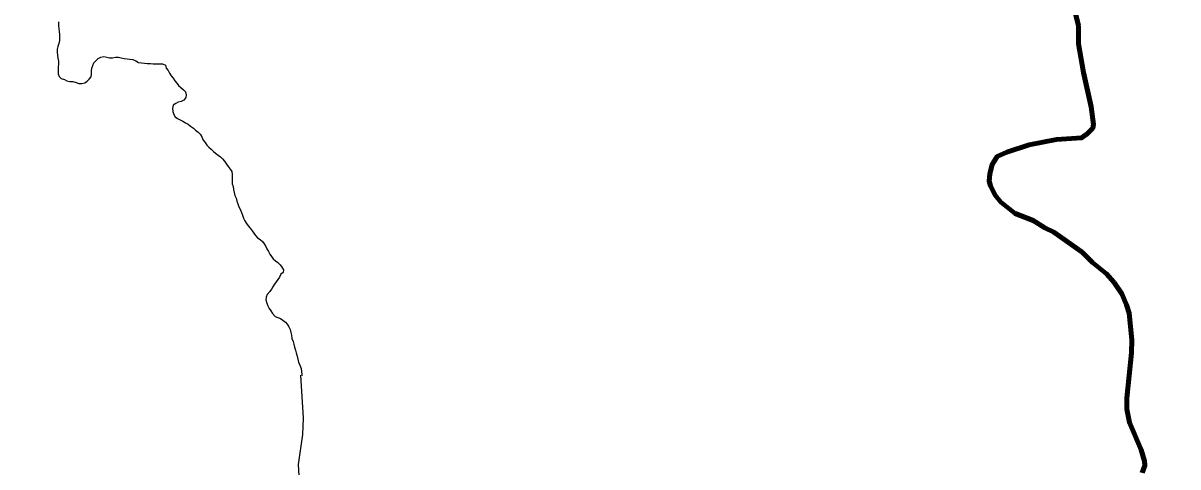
# Model space of a CAD drawing. Extents: x -1643653 to 4543381, y 1624270 to 13878484.
# Drawn here: x 733703 to 738800, y 8957956 to 8959914 of the extents above; entities that cross this region are included whole.
import ezdxf

# ---------------------------------------------------------------- set-up
doc = ezdxf.new("R2010")
doc.units = 0
doc.header["$LTSCALE"] = 200
for name, color, linetype, lineweight in [('24', 7, 'Continuous', 25), ('28', 7, 'Continuous', 53), ('53', 7, 'Continuous', 106), ('60', 7, 'Continuous', 13), ('9', 7, 'Continuous', 90)]:
    doc.layers.add(name, color=color, linetype=linetype, lineweight=lineweight)

msp = doc.modelspace()

# ---------------------------------------------------------------- linework, layer by layer
at = {"layer": '24', "lineweight": 53}
for points in [[(738241.8, 8960382.7), (738247.4, 8960259.4), (738263.5, 8960199.7), (738292.1, 8960130.8), (738340.4, 8959985), (738360.6, 8959903.9)], [(738360.8, 8959903.9), (738360.7, 8959903.7), (738361.7, 8959822), (738382.9, 8959696.5), (738416.4, 8959545.4), (738427.2, 8959466.2), (738423.7, 8959450.8), (738399.7, 8959425), (738374.6, 8959407.4), (738264.3, 8959400.5), (738143.3, 8959377.2), (738045, 8959345.3), (738001.8, 8959325.2), (737980.5, 8959290.7), (737969.3, 8959249.8), (737966.1, 8959217.4), (737972.2, 8959196.6), (737993.9, 8959155.2), (738018.3, 8959124.6), (738081.2, 8959074), (738160.4, 8959043.4), (738212.7, 8959010.5), (738252.1, 8958991.6), (738377.8, 8958902.9), (738423, 8958858.3), (738484.8, 8958807.8), (738518.2, 8958769.8)], [(738518.2, 8958769.8), (738553, 8958719.1), (738573.4, 8958671.6), (738584.2, 8958634.2), (738596.5, 8958516.6), (738595.5, 8958459.5), (738573.8, 8958260.1), (738574.3, 8958210.6), (738586, 8958151.5), (738636.9, 8958031.2), (738652.7, 8957981.1), (738654.3, 8957961.8), (738641.6, 8957929.6)]]:
    msp.add_lwpolyline(points, dxfattribs=at)
at = {"layer": '24'}
for points in [[(733859.7, 8959919.4), (733860.2, 8959902.9), (733860.7, 8959889.6), (733862.5, 8959876.9), (733863.4, 8959864), (733863.7, 8959849.9), (733863.4, 8959837), (733861.1, 8959823.5), (733857.2, 8959810.9), (733854.1, 8959798.5), (733853.8, 8959785.2), (733855, 8959772.4), (733857, 8959759.4), (733858.9, 8959746.8), (733859, 8959733.6), (733858.7, 8959720.9), (733857.8, 8959703.4), (733857.6, 8959690.8), (733863, 8959679), (733871.7, 8959669.4), (733885.4, 8959664.8), (733896.9, 8959659), (733910.2, 8959656.5), (733923.4, 8959656), (733936.8, 8959652.6), (733949.7, 8959648), (733962.9, 8959647.2), (733975.6, 8959651.2), (733986.2, 8959658), (733994.9, 8959667), (734003.2, 8959676.8), (734005.4, 8959690), (734005.2, 8959702.8), (734006, 8959715.4), (734010.5, 8959727.8), (734016, 8959739.1), (734025.6, 8959748.8), (734034.4, 8959758.2), (734046.6, 8959764.4), (734059.1, 8959766.7), (734072.5, 8959763.4), (734085.2, 8959761.1), (734098.3, 8959761.5), (734111, 8959764.2), (734124.5, 8959764.4), (734136.4, 8959760.3), (734149.3, 8959757.9), (734162.2, 8959757), (734174.9, 8959755.6), (734187.2, 8959752.9), (734200.8, 8959747), (734212.5, 8959740.7), (734225.9, 8959738.8), (734238.5, 8959737.8), (734251.4, 8959736.5), (734265.3, 8959735.4), (734278, 8959735.1), (734291.5, 8959734.8), (734305.5, 8959734.6), (734319, 8959734.3), (734331.1, 8959729), (734335, 8959715.4), (734342.8, 8959704.5), (734350, 8959693), (734357.1, 8959681.8), (734365.1, 8959671.5), (734373.2, 8959659.9), (734381.5, 8959649.9), (734389.5, 8959638.6), (734399.3, 8959630), (734410.7, 8959620.2), (734420.1, 8959610.5), (734423.1, 8959597.8), (734421.3, 8959585.3), (734412.2, 8959574.8), (734400.8, 8959568.8), (734388.1, 8959565.2), (734377, 8959559.1), (734365.5, 8959551.4), (734363.3, 8959537.6), (734364.5, 8959523.6), (734368.1, 8959511.4), (734373.9, 8959500.1), (734384.8, 8959493.7), (734396.7, 8959487.8), (734408.5, 8959481), (734420.4, 8959474), (734431.6, 8959467.6)], [(734431.6, 8959467.6), (734442.2, 8959459.5), (734454.6, 8959451), (734464.8, 8959442.5), (734475.5, 8959433.5), (734485.1, 8959423.8), (734492, 8959411.7), (734498.5, 8959397.6), (734506.2, 8959386.8), (734514.6, 8959376.3), (734523.2, 8959366.7), (734533.2, 8959357.8), (734543.6, 8959348.3), (734552.9, 8959339.8), (734563.9, 8959331.8), (734574, 8959323.8), (734582.8, 8959314.8), (734592.3, 8959305), (734600.5, 8959291.5), (734608, 8959280.9), (734617.5, 8959269.6), (734624.7, 8959258.8), (734626.1, 8959245.7), (734626, 8959232.8), (734625.7, 8959218), (734626.1, 8959205.1), (734630.5, 8959193), (734632.5, 8959180.1), (734634.7, 8959167), (734637.9, 8959154.3), (734643.1, 8959141.8), (734646.8, 8959129.1), (734650.6, 8959116.5), (734655, 8959103.9), (734660.9, 8959092.6), (734667.1, 8959078.1), (734671.8, 8959066.3), (734676.4, 8959053.3), (734682.5, 8959041.6), (734688.8, 8959030.1), (734696.8, 8959019.8), (734705.8, 8959008.9), (734713.8, 8958998), (734721.6, 8958987.3), (734729.5, 8958976.4), (734737.8, 8958967), (734749.1, 8958959.3), (734759.3, 8958951.2), (734767.1, 8958940.8), (734774, 8958929.3), (734779.5, 8958917.7), (734786.1, 8958906.2), (734792.6, 8958894.8), (734799.4, 8958883.8), (734806.8, 8958873.7), (734816.8, 8958866), (734827.6, 8958858), (734837.4, 8958847.7), (734845.6, 8958838), (734853, 8958826), (734851.7, 8958813.5), (734841, 8958806.3), (734834.3, 8958793.6), (734826.8, 8958783.2), (734819.6, 8958772.8), (734812.1, 8958761.7), (734805.2, 8958751.1), (734799.5, 8958740), (734791.5, 8958729.7), (734781.1, 8958717.5), (734775.6, 8958705.8), (734774.8, 8958692.8), (734778.6, 8958679.1), (734783.7, 8958666.9), (734789.7, 8958655.6), (734797.2, 8958644.2), (734804.6, 8958632.4), (734815.2, 8958620.2), (734827.2, 8958615.9), (734839.7, 8958611.5), (734850.3, 8958604.2), (734860.7, 8958595.4), (734868.5, 8958585.5), (734875.6, 8958573.9), (734881.5, 8958562.3), (734884.5, 8958549.8), (734887.6, 8958536.7), (734889.9, 8958522.8), (734894.7, 8958509.9), (734898.2, 8958497.2), (734901.8, 8958484), (734905, 8958471.2), (734908.4, 8958459.1), (734912.4, 8958444.8), (734915.5, 8958432.2), (734918.6, 8958417.7), (734924.1, 8958405.6), (734930.5, 8958390.5), (734931.8, 8958377.5), (734933, 8958364.6), (734934.6, 8958360.2)], [(734927.5, 8958360.3), (734939, 8958171.4), (734935.7, 8958098.7), (734916.8, 8957966.9), (734921.7, 8957891.6)]]:
    msp.add_lwpolyline(points, dxfattribs=at)
at = {"layer": '28'}
for points in [[(738360.6, 8959903.9), (738340.4, 8959985), (738292.1, 8960130.8), (738263.5, 8960199.7), (738247.4, 8960259.4), (738241.8, 8960382.7)], [(738241.8, 8960382.7), (738247.4, 8960259.4), (738263.5, 8960199.7), (738292.1, 8960130.8), (738340.4, 8959985), (738360.6, 8959903.9), (738360.8, 8959903.9)], [(738518.2, 8958769.8), (738484.8, 8958807.8), (738423, 8958858.3), (738377.8, 8958902.9), (738252.1, 8958991.6), (738212.7, 8959010.5), (738160.4, 8959043.4), (738081.2, 8959074), (738018.3, 8959124.6), (737993.9, 8959155.2), (737972.2, 8959196.6), (737966.1, 8959217.4), (737969.3, 8959249.8), (737980.5, 8959290.7), (738001.8, 8959325.2), (738045, 8959345.3), (738143.3, 8959377.2), (738264.3, 8959400.5), (738374.6, 8959407.4), (738399.7, 8959425), (738423.7, 8959450.8), (738427.2, 8959466.2), (738416.4, 8959545.4), (738382.9, 8959696.5), (738361.7, 8959822), (738360.7, 8959903.7), (738360.8, 8959903.9), (738360.6, 8959903.9)], [(738360.8, 8959903.9), (738360.7, 8959903.7), (738361.7, 8959822), (738382.9, 8959696.5), (738416.4, 8959545.4), (738427.2, 8959466.2), (738423.7, 8959450.8), (738399.7, 8959425), (738374.6, 8959407.4), (738264.3, 8959400.5), (738143.3, 8959377.2), (738045, 8959345.3), (738001.8, 8959325.2), (737980.5, 8959290.7), (737969.3, 8959249.8), (737966.1, 8959217.4), (737972.2, 8959196.6), (737993.9, 8959155.2), (738018.3, 8959124.6), (738081.2, 8959074), (738160.4, 8959043.4), (738212.7, 8959010.5), (738252.1, 8958991.6), (738377.8, 8958902.9), (738423, 8958858.3), (738484.8, 8958807.8), (738518.2, 8958769.8)], [(738641.6, 8957929.6), (738654.3, 8957961.8), (738652.7, 8957981.1), (738636.9, 8958031.2), (738586, 8958151.5), (738574.3, 8958210.6), (738573.8, 8958260.1), (738595.5, 8958459.5), (738596.5, 8958516.6), (738584.2, 8958634.2), (738573.4, 8958671.6), (738553, 8958719.1), (738518.2, 8958769.8)], [(738518.2, 8958769.8), (738553, 8958719.1), (738573.4, 8958671.6), (738584.2, 8958634.2), (738596.5, 8958516.6), (738595.5, 8958459.5), (738573.8, 8958260.1), (738574.3, 8958210.6), (738586, 8958151.5), (738636.9, 8958031.2), (738652.7, 8957981.1), (738654.3, 8957961.8), (738641.6, 8957929.6)]]:
    msp.add_lwpolyline(points, dxfattribs=at)
at = {"layer": '53'}
for points in [[(738241.8, 8960382.7), (738247.4, 8960259.4), (738263.5, 8960199.7), (738292.1, 8960130.8), (738340.4, 8959985), (738360.6, 8959903.9)], [(738360.8, 8959903.9), (738360.7, 8959903.7), (738361.7, 8959822), (738382.9, 8959696.5), (738416.4, 8959545.4), (738427.2, 8959466.2), (738423.7, 8959450.8), (738399.7, 8959425), (738374.6, 8959407.4), (738264.3, 8959400.5), (738143.3, 8959377.2), (738045, 8959345.3), (738001.8, 8959325.2), (737980.5, 8959290.7), (737969.3, 8959249.8), (737966.1, 8959217.4), (737972.2, 8959196.6), (737993.9, 8959155.2), (738018.3, 8959124.6), (738081.2, 8959074), (738160.4, 8959043.4), (738212.7, 8959010.5), (738252.1, 8958991.6), (738377.8, 8958902.9), (738423, 8958858.3), (738484.8, 8958807.8), (738518.2, 8958769.8)], [(738360.8, 8959903.9), (738360.7, 8959903.7), (738361.7, 8959822), (738382.9, 8959696.5), (738416.4, 8959545.4), (738427.2, 8959466.2), (738423.7, 8959450.8), (738399.7, 8959425), (738374.6, 8959407.4), (738264.3, 8959400.5), (738143.3, 8959377.2), (738045, 8959345.3), (738001.8, 8959325.2), (737980.5, 8959290.7), (737969.3, 8959249.8), (737966.1, 8959217.4), (737972.2, 8959196.6), (737993.9, 8959155.2), (738018.3, 8959124.6), (738081.2, 8959074), (738160.4, 8959043.4), (738212.7, 8959010.5), (738252.1, 8958991.6), (738377.8, 8958902.9), (738423, 8958858.3), (738484.8, 8958807.8), (738518.2, 8958769.8)], [(738360.8, 8959903.9), (738360.7, 8959903.7), (738361.7, 8959822), (738382.9, 8959696.5), (738416.4, 8959545.4), (738427.2, 8959466.2), (738423.7, 8959450.8), (738399.7, 8959425), (738374.6, 8959407.4), (738264.3, 8959400.5), (738143.3, 8959377.2), (738045, 8959345.3), (738001.8, 8959325.2), (737980.5, 8959290.7), (737969.3, 8959249.8), (737966.1, 8959217.4), (737972.2, 8959196.6), (737993.9, 8959155.2), (738018.3, 8959124.6), (738081.2, 8959074), (738160.4, 8959043.4), (738212.7, 8959010.5), (738252.1, 8958991.6), (738377.8, 8958902.9), (738423, 8958858.3), (738484.8, 8958807.8), (738518.2, 8958769.8)], [(738518.2, 8958769.8), (738553, 8958719.1), (738573.4, 8958671.6), (738584.2, 8958634.2), (738596.5, 8958516.6), (738595.5, 8958459.5), (738573.8, 8958260.1), (738574.3, 8958210.6), (738586, 8958151.5), (738636.9, 8958031.2), (738652.7, 8957981.1), (738654.3, 8957961.8), (738641.6, 8957929.6)], [(738518.2, 8958769.8), (738553, 8958719.1), (738573.4, 8958671.6), (738584.2, 8958634.2), (738596.5, 8958516.6), (738595.5, 8958459.5), (738573.8, 8958260.1), (738574.3, 8958210.6), (738586, 8958151.5), (738636.9, 8958031.2), (738652.7, 8957981.1), (738654.3, 8957961.8), (738641.6, 8957929.6)], [(738518.2, 8958769.8), (738553, 8958719.1), (738573.4, 8958671.6), (738584.2, 8958634.2), (738596.5, 8958516.6), (738595.5, 8958459.5), (738573.8, 8958260.1), (738574.3, 8958210.6), (738586, 8958151.5), (738636.9, 8958031.2), (738652.7, 8957981.1), (738654.3, 8957961.8), (738641.6, 8957929.6)]]:
    msp.add_lwpolyline(points, dxfattribs=at)
at = {"layer": '60', "lineweight": 25}
msp.add_spline([(814781, 9009175.5), (814787.2, 9009173.4), (814796.9, 9009173.4), (814799.4, 9009172.4), (814805.1, 9009174.5), (814805.6, 9009176.5), (814811.7, 9009179.5), (814811.7, 9009179.5), (814801.5, 9009181), (814790.7, 9009181.5), (814784.1, 9009183.1), (814777.4, 9009185.1), (814778.4, 9009175.5)], degree=3, dxfattribs=at)
at = {"layer": '9'}
for points in [[(738241.8, 8960382.7), (738247.4, 8960259.4), (738263.5, 8960199.7), (738292.1, 8960130.8), (738340.4, 8959985), (738360.6, 8959903.9)], [(738245.8, 8960293.6), (738247.4, 8960259.4), (738263.5, 8960199.7), (738292.1, 8960130.8), (738340.4, 8959985), (738360.6, 8959903.9)], [(738360.8, 8959903.9), (738360.7, 8959903.7), (738361.7, 8959822), (738382.9, 8959696.5), (738416.4, 8959545.4), (738427.2, 8959466.2), (738423.7, 8959450.8), (738399.7, 8959425), (738374.6, 8959407.4), (738264.3, 8959400.5), (738143.3, 8959377.2), (738045, 8959345.3), (738001.8, 8959325.2), (737980.5, 8959290.7), (737969.3, 8959249.8), (737966.1, 8959217.4), (737972.2, 8959196.6), (737993.9, 8959155.2), (738018.3, 8959124.6), (738081.2, 8959074), (738160.4, 8959043.4), (738212.7, 8959010.5), (738252.1, 8958991.6), (738377.8, 8958902.9), (738423, 8958858.3), (738484.8, 8958807.8), (738518.2, 8958769.8)], [(738518.2, 8958769.8), (738553, 8958719.1), (738573.4, 8958671.6), (738584.2, 8958634.2), (738596.5, 8958516.6), (738595.5, 8958459.5), (738573.8, 8958260.1), (738574.3, 8958210.6), (738586, 8958151.5), (738636.9, 8958031.2), (738652.7, 8957981.1), (738654.3, 8957961.8), (738641.6, 8957929.6)]]:
    msp.add_lwpolyline(points, dxfattribs=at)

doc.saveas('drawing.dxf')
